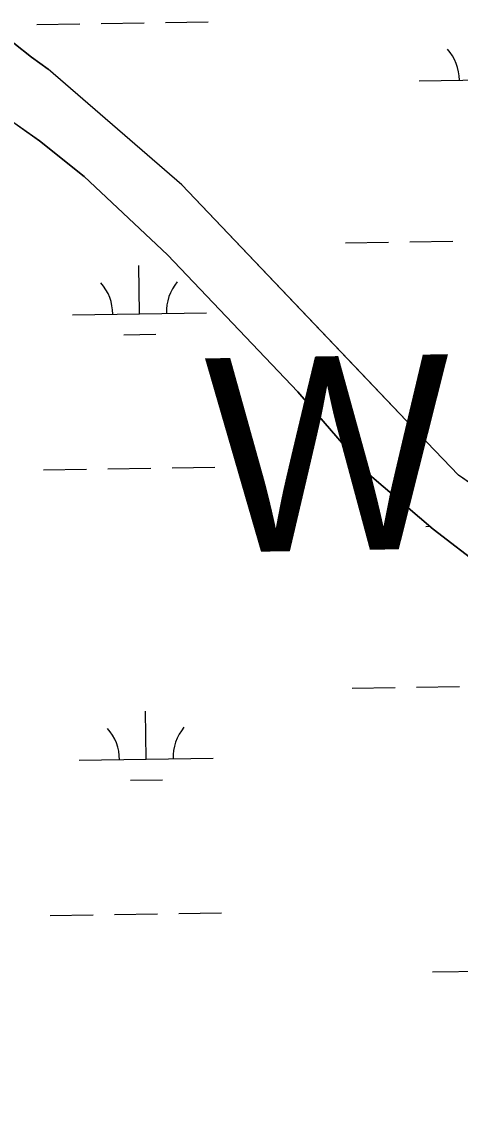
# Model space of a CAD drawing. Extents: x 3807117 to 3845308, y 337856 to 363736.
# Drawn here: x 3834178 to 3834505, y 358410 to 359227 of the extents above; entities that cross this region are included whole.
import ezdxf

# ---------------------------------------------------------------- set-up
doc = ezdxf.new("R2010")
doc.units = 0
for name, color, linetype in [('V-TOPO-GNAM-IDEN', 7, 'Continuous'), ('V-TOPO-SHOR', 7, 'Continuous'), ('V-WETL-SWMP', 7, 'Continuous')]:
    doc.layers.add(name, color=color, linetype=linetype)

msp = doc.modelspace()

# ---------------------------------------------------------------- linework, layer by layer
at = {"layer": 'V-TOPO-SHOR'}
for points in [[(3834172.03, 359210.96), (3834185.17, 359200.45), (3834197.5, 359191.52)], [(3834547.33, 358858.21), (3834504.03, 358888.41), (3834474.75, 358918.93), (3834426.83, 358969.3), (3834297.47, 359105.14), (3834197.5, 359191.52)], [(3834992.8, 358395.32), (3834965.41, 358434.2), (3834930.25, 358495.25), (3834884.2, 358577.88), (3834862.74, 358607.54), (3834834.42, 358641.72), (3834808.96, 358664.53), (3834737.16, 358713.84), (3834677.18, 358746.26), (3834625.84, 358764.33), (3834568.03, 358792.65), (3834522.73, 358819.17), (3834485.18, 358847.94), (3834437.49, 358888.44), (3834384.1, 358950.64), (3834286.68, 359052.9), (3834224.55, 359111.26), (3834191.2, 359138.05), (3834147.65, 359168.46)]]:
    msp.add_lwpolyline(points, dxfattribs=at)
at = {"layer": 'V-WETL-SWMP'}
for p, q in [((3834189.19, 359224.9), (3834221.18, 359225.38)), ((3834237.18, 359225.62), (3834269.18, 359226.09)), ((3834285.17, 359226.33), (3834317.17, 359226.81)), ((3834185.17, 359200.45), (3834172.03, 359210.96)), ((3834197.5, 359191.52), (3834185.17, 359200.45)), ((3834297.47, 359105.14), (3834197.5, 359191.52)), ((3834474.69, 359182.74), (3834574.68, 359184.24)), ((3834147.65, 359168.46), (3834191.2, 359138.05)), ((3834191.2, 359138.05), (3834224.55, 359111.26)), ((3834224.55, 359111.26), (3834286.68, 359052.9)), ((3834474.75, 358918.93), (3834297.47, 359105.14)), ((3834419.65, 359061.83), (3834451.65, 359062.31)), ((3834467.65, 359062.55), (3834499.65, 359063.03)), ((3834286.68, 359052.9), (3834384.11, 358950.64)), ((3834265.84, 359008.78), (3834265.3, 359044.77)), ((3834215.85, 359008.03), (3834315.83, 359009.53)), ((3834254.07, 358993.17), (3834278.07, 358993.53)), ((3834384.11, 358950.64), (3834437.49, 358888.44)), ((3834504.03, 358888.41), (3834474.75, 358918.93)), ((3834194.17, 358892.26), (3834226.17, 358892.74)), ((3834242.16, 358892.98), (3834274.16, 358893.46)), ((3834290.16, 358893.7), (3834322.15, 358894.18)), ((3834437.49, 358888.44), (3834485.18, 358847.94)), ((3834547.33, 358858.21), (3834504.03, 358888.41)), ((3834479.68, 358850.1), (3834482.58, 358850.14)), ((3834485.18, 358847.94), (3834522.73, 358819.17)), ((3834424.64, 358729.19), (3834456.63, 358729.67)), ((3834472.63, 358729.91), (3834504.63, 358730.39)), ((3834270.82, 358676.14), (3834270.28, 358712.14)), ((3834220.83, 358675.39), (3834320.82, 358676.89)), ((3834259.06, 358660.53), (3834283.05, 358660.89)), ((3834199.15, 358559.62), (3834231.15, 358560.1)), ((3834247.15, 358560.34), (3834279.14, 358560.82)), ((3834295.14, 358561.06), (3834327.14, 358561.54)), ((3834484.66, 358517.46), (3834584.65, 358518.96))]:
    msp.add_line(p, q, dxfattribs=at)
for centre, start, end in [((3834469.44, 359183.13), 0.08653, 41.63019), ((3834210.6, 359008.42), 0.08653, 41.63019), ((3834321.07, 359010.08), 140.08653, 181.63019), ((3834215.58, 358675.79), 0.08653, 41.63019), ((3834326.05, 358677.44), 140.08653, 181.63019)]:
    msp.add_arc(centre, 35.25, start, end, dxfattribs=at)

# ---------------------------------------------------------------- texts
at = {"layer": 'V-TOPO-GNAM-IDEN'}
msp.add_text('WILDLIFE', height=145, rotation=1, dxfattribs=at).set_placement((3834316.38, 358830.49))

doc.saveas('drawing.dxf')
